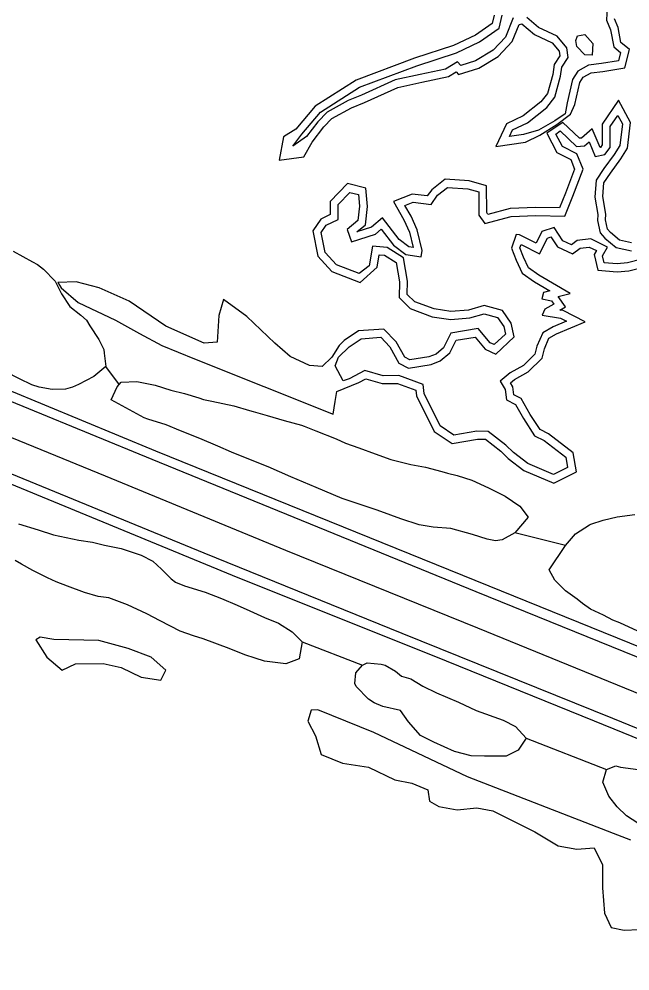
# Model space of a CAD drawing. Extents: x 2160437 to 2172832, y 205694 to 212444.
# Drawn here: x 2163597.9 to 2163828.7, y 210132.6 to 210492.3 of the extents above; entities that cross this region are included whole.
import ezdxf

# ---------------------------------------------------------------- set-up
doc = ezdxf.new("R2010")
doc.units = 0
for name, color, linetype in [('RD_EX_H2O', 7, 'Continuous'), ('RD_EX_LaneStripe', 7, 'Continuous'), ('RD_EX_Road', 7, 'Continuous'), ('RD_EX_VEG_ShrubLine', 7, 'Continuous'), ('RD_EX_VEG_TreeLine', 7, 'Continuous')]:
    doc.layers.add(name, color=color, linetype=linetype)

msp = doc.modelspace()

# ---------------------------------------------------------------- linework, layer by layer
at = {"layer": 'RD_EX_H2O'}
for points in [[(2163820.04, 210496.92), (2163819.86, 210491.87), (2163821.32, 210488.22), (2163822.55, 210481.75), (2163825.17, 210479.64), (2163824.34, 210476.53), (2163817.96, 210475.5), (2163813.08, 210474.82), (2163808.95, 210472.63), (2163806.99, 210469.47), (2163804.95, 210460.58), (2163804.2, 210456.42), (2163800.31, 210453.88), (2163794.17, 210450.36), (2163788.53, 210448.68), (2163783.14, 210447.92), (2163784.35, 210450.46), (2163789.94, 210453.11), (2163797.24, 210458.87), (2163800.25, 210462.82), (2163802.48, 210470.68), (2163802.97, 210474.1), (2163805.29, 210477.73), (2163804.86, 210481.39), (2163801.2, 210485.78), (2163794.2, 210489.04), (2163789.73, 210492.84)], [(2163784.63, 210492.74), (2163781.64, 210485.46), (2163776.98, 210480.49), (2163770.32, 210476.5), (2163764.81, 210474.76), (2163763.52, 210476.13), (2163758.99, 210473.4), (2163749.39, 210471.34), (2163740.02, 210469.26), (2163727.3, 210463.54), (2163722.29, 210461.5), (2163714.28, 210457.16), (2163710.76, 210453.5), (2163706.56, 210447.95), (2163701.37, 210444.25), (2163704.81, 210448.8), (2163711.79, 210457.07), (2163726.58, 210466.54), (2163748.24, 210474.62), (2163763.11, 210479.47), (2163771.83, 210483.65), (2163779.25, 210488.8), (2163780.48, 210493.71)], [(2163833.16, 210401.56), (2163827.73, 210400.18), (2163823.83, 210399.77), (2163818.97, 210400.2), (2163818.33, 210402.85), (2163820.15, 210406.07), (2163813.9, 210409.24), (2163808.76, 210408.68), (2163806.6, 210407.02), (2163803.33, 210408.55), (2163800.03, 210413.57), (2163795.39, 210412), (2163793.2, 210407.6), (2163786.95, 210410.77), (2163785.65, 210410.88), (2163783.92, 210405.72), (2163785.68, 210401.15), (2163788.03, 210396.32), (2163792.58, 210393.04), (2163798.42, 210389.65), (2163795.99, 210388.99), (2163795.39, 210386.57), (2163799.08, 210385.81), (2163799.95, 210384.55), (2163796.58, 210382.65), (2163795.58, 210380.41), (2163802.48, 210379.24), (2163804.67, 210378.11), (2163799.63, 210376.01), (2163795.72, 210373.79), (2163793.54, 210368.69), (2163792.77, 210365.71), (2163788.48, 210361.38), (2163783.4, 210358.66), (2163779.64, 210355.51), (2163781.56, 210352.37), (2163782.03, 210348.45), (2163785.41, 210346.63), (2163788.5, 210341.31), (2163792.67, 210334.88), (2163796.34, 210333.01), (2163804.45, 210326.73), (2163805.11, 210322.89), (2163799.84, 210320.25), (2163790.15, 210324.39), (2163784.69, 210328.47), (2163781.85, 210331.31), (2163775.15, 210336.5), (2163770.81, 210336.52), (2163762.19, 210335.06), (2163757.02, 210338.54), (2163750.93, 210350.8), (2163750.55, 210354.2), (2163741.35, 210357.66), (2163735.53, 210357.55), (2163728.59, 210359.53), (2163722.63, 210356.41), (2163720.4, 210355.66), (2163717.34, 210361.21), (2163718.64, 210364.5), (2163722.62, 210368.49), (2163727.2, 210371.51), (2163734.54, 210372.04), (2163737.94, 210368.49), (2163741.42, 210362.28), (2163745.07, 210360.35), (2163753.56, 210361.71), (2163757.02, 210363.1), (2163760.66, 210366.14), (2163763.03, 210370.93), (2163770.18, 210372.1), (2163774.01, 210367.56), (2163778, 210365.71), (2163784.94, 210372.26), (2163783.8, 210377.35), (2163780.57, 210382.18), (2163773.6, 210384.08), (2163767.7, 210382.36), (2163761.07, 210381.83), (2163754.7, 210382.76), (2163747.37, 210385.46), (2163744.59, 210388.27), (2163744.68, 210393.29), (2163743.15, 210402.1), (2163736.96, 210405.95), (2163731.5, 210406.48), (2163730.23, 210398.99), (2163726.36, 210396.13), (2163717.81, 210399.45), (2163713.55, 210404.1), (2163712.08, 210411.63), (2163713.92, 210414.36), (2163718.47, 210416.6), (2163718.5, 210422.2), (2163722.91, 210426.79), (2163726.18, 210425.98), (2163726.58, 210421.53), (2163725.92, 210416.14), (2163721.91, 210412.79), (2163723.45, 210408.08), (2163732.56, 210410.99), (2163734.73, 210412.86), (2163739.41, 210406.84), (2163744.02, 210403.37), (2163749.88, 210402.51), (2163750.19, 210404.82), (2163748.31, 210412.68), (2163746.01, 210417.81), (2163743.69, 210421.84), (2163746.83, 210423.05), (2163753.59, 210422.26), (2163755.98, 210425.7), (2163759.82, 210428.65), (2163767.41, 210428.13), (2163771.56, 210427), (2163771.58, 210418.15), (2163773.86, 210415.08), (2163783.85, 210417.68), (2163793.17, 210418.04), (2163804.07, 210417.86), (2163807.11, 210425.43), (2163810.98, 210435.56), (2163808.67, 210441.4), (2163803.25, 210444.13), (2163800.71, 210448.73), (2163802.3, 210449.99), (2163808.48, 210444.17), (2163811.57, 210444.38), (2163813.25, 210445.85), (2163815.57, 210440.4), (2163819.25, 210441.05), (2163821.16, 210443.75), (2163821.19, 210451.64), (2163824.1, 210455.88), (2163825.83, 210452.66), (2163824.81, 210444.5), (2163822.77, 210441.15), (2163818.88, 210435.76), (2163815.95, 210431.46), (2163815.47, 210425.04), (2163816.61, 210418.38), (2163816.49, 210416.14), (2163817.44, 210411.53), (2163819.25, 210409.55), (2163823.42, 210405.96), (2163829.33, 210404.68)]]:
    msp.add_lwpolyline(points, dxfattribs=at)
msp.add_lwpolyline([(2163808.88, 210486), (2163811.64, 210486.51), (2163814.67, 210483.04), (2163814.36, 210478.59), (2163811.6, 210478.79), (2163808.58, 210481.95), (2163808.25, 210484.23)], close=True, dxfattribs=at)
at = {"layer": 'RD_EX_LaneStripe'}
msp.add_lwpolyline([(2163344.27, 210436.03), (2163414.73, 210407.45), (2163485.82, 210378.43), (2163557.41, 210349.54), (2163630.41, 210319.67), (2163698.64, 210291.57), (2163771.09, 210262.33), (2163842.32, 210233.17), (2163913.26, 210204.34), (2163984.85, 210175.29), (2164053.38, 210147.25)], dxfattribs=at)
at = {"layer": 'RD_EX_Road'}
for points in [[(2164055.87, 210164.02), (2164004.08, 210185.19), (2163920.58, 210219.36), (2163847.91, 210248.65), (2163765.58, 210282.06), (2163649.55, 210329.02), (2163593.64, 210352.21), (2163517.08, 210383.78), (2163430.92, 210418.42), (2163348.93, 210451.8)], [(2164054.87, 210160.36), (2163971.94, 210194.13), (2163868.37, 210236.26), (2163770.62, 210275.93), (2163648.21, 210325.87), (2163554.92, 210364.19), (2163463.65, 210401.3), (2163347.49, 210448.15)], [(2163339.36, 210424.64), (2163420.98, 210391.42), (2163497.03, 210360.67), (2163575.97, 210328.25), (2163667.7, 210290.66), (2163742.47, 210260.32), (2163822.04, 210228.09), (2163909.42, 210192.51), (2163985.2, 210161.6), (2164049.4, 210135.92)], [(2163337.83, 210421.74), (2163444.25, 210378.23), (2163530.28, 210343.44), (2163596.65, 210315.89), (2163680.6, 210281.31), (2163754.64, 210251.65), (2163815.16, 210227.17), (2163865.96, 210206.52), (2163934.01, 210179.08), (2164048.1, 210132.64)]]:
    msp.add_lwpolyline(points, dxfattribs=at)
at = {"layer": 'RD_EX_VEG_ShrubLine'}
for points in [[(2163777.41, 210493.8), (2163776.62, 210490.63), (2163770.32, 210486.25), (2163761.99, 210482.26), (2163747.25, 210477.45), (2163725.23, 210469.24), (2163709.79, 210459.36), (2163702.46, 210450.68), (2163697.82, 210447.79), (2163696.17, 210438.91), (2163705.49, 210440.23), (2163708.67, 210445.77), (2163713.05, 210451.55), (2163716.12, 210454.74), (2163723.57, 210458.78), (2163728.48, 210460.78), (2163740.97, 210466.4), (2163750.03, 210468.41), (2163760.11, 210470.57), (2163763, 210472.31), (2163763.92, 210471.34), (2163771.56, 210473.75), (2163778.89, 210478.14), (2163784.2, 210483.81), (2163786.84, 210490.21), (2163787.87, 210490.49), (2163792.57, 210486.49), (2163799.33, 210483.34), (2163801.98, 210480.15), (2163802.18, 210478.44), (2163800.09, 210475.17), (2163799.54, 210471.3), (2163797.52, 210464.19), (2163795.08, 210460.99), (2163788.35, 210455.68), (2163782.09, 210452.72), (2163778.03, 210444.16), (2163789.17, 210445.74), (2163794.62, 210448.41), (2163801.01, 210452.46), (2163806.23, 210456.37), (2163807.89, 210459.98), (2163809.8, 210468.31), (2163811.07, 210470.36), (2163814.02, 210471.92), (2163818.41, 210472.53), (2163826.74, 210473.89), (2163828.57, 210480.75), (2163825.29, 210483.4), (2163824.21, 210489.07), (2163822.88, 210492.39)], [(2163829.33, 210407.75), (2163824.8, 210408.73), (2163821.35, 210411.7), (2163820.22, 210412.94), (2163819.51, 210416.37), (2163819.63, 210418.55), (2163818.48, 210425.19), (2163818.88, 210430.44), (2163821.34, 210434.04), (2163825.27, 210439.49), (2163827.71, 210443.5), (2163828.92, 210453.24), (2163824.41, 210461.63), (2163818.19, 210452.57), (2163818.17, 210444.71), (2163817.51, 210443.79), (2163817.39, 210443.77), (2163814.39, 210450.83), (2163810.36, 210447.3), (2163809.58, 210447.25), (2163803.3, 210453.19), (2163797.23, 210449.11), (2163801.07, 210441.86), (2163806.3, 210439.24), (2163807.76, 210435.54), (2163804.32, 210426.53), (2163802.05, 210420.9), (2163793.14, 210421.04), (2163783.41, 210420.66), (2163775.06, 210418.49), (2163774.58, 210419.14), (2163774.56, 210429.29), (2163767.91, 210431.1), (2163758.89, 210431.73), (2163753.79, 210427.79), (2163752.15, 210425.45), (2163746.44, 210426.11), (2163739.34, 210423.38), (2163743.33, 210416.44), (2163745.46, 210411.71), (2163746.83, 210405.99), (2163745.21, 210406.23), (2163741.53, 210409), (2163735.17, 210417.2), (2163731.06, 210413.66), (2163725.5, 210411.88), (2163728.76, 210414.6), (2163729.6, 210421.49), (2163728.98, 210428.37), (2163721.95, 210430.13), (2163715.51, 210423.41), (2163715.48, 210418.48), (2163711.88, 210416.7), (2163708.89, 210412.27), (2163710.77, 210402.7), (2163716.07, 210396.91), (2163726.81, 210392.73), (2163733.19, 210398.49), (2163733.19, 210398.49), (2163734, 210403.22), (2163735.97, 210403.03), (2163740.42, 210400.26), (2163741.68, 210393.06), (2163741.57, 210387.07), (2163745.7, 210382.88), (2163753.95, 210379.84), (2163760.97, 210378.81), (2163768.25, 210379.39), (2163773.63, 210380.97), (2163778.7, 210379.58), (2163780.99, 210376.15), (2163781.64, 210373.27), (2163777.42, 210369.29), (2163775.87, 210370), (2163771.38, 210375.34), (2163761.02, 210373.65), (2163758.25, 210368.03), (2163755.46, 210365.7), (2163752.76, 210364.62), (2163745.58, 210363.47), (2163743.61, 210364.52), (2163740.37, 210370.28), (2163735.74, 210375.14), (2163726.2, 210374.45), (2163720.71, 210370.83), (2163718.81, 210368.91), (2163716.13, 210364.52), (2163712.41, 210360.96), (2163707.61, 210361.35), (2163700.38, 210364.8), (2163694.49, 210369.86), (2163684.01, 210379.88), (2163675.19, 210386.32), (2163673.46, 210380.3), (2163672.79, 210370.25), (2163667.8, 210369.86), (2163653.35, 210376.27), (2163639.51, 210385.65), (2163628.17, 210390.69), (2163619.5, 210393.03), (2163612.53, 210392.81), (2163613.9, 210390.71), (2163620.31, 210385.25), (2163634.31, 210378.56), (2163643.43, 210373.49), (2163651.85, 210368.97), (2163664.27, 210363.85), (2163716.63, 210343.06), (2163717.29, 210347.74), (2163717.98, 210351.62), (2163726.23, 210354.91), (2163728.92, 210356.31), (2163735.14, 210354.54), (2163740.83, 210354.65), (2163747.77, 210352.04), (2163748.01, 210349.94), (2163754.69, 210336.49), (2163761.51, 210331.9), (2163771.06, 210333.52), (2163774.11, 210333.5), (2163779.86, 210329.06), (2163782.72, 210326.2), (2163788.64, 210321.78), (2163799.93, 210316.95), (2163808.44, 210321.2), (2163807.21, 210328.39), (2163797.95, 210335.56), (2163794.75, 210337.19), (2163791.05, 210342.88), (2163787.58, 210348.87), (2163784.82, 210350.35), (2163784.46, 210353.37), (2163783.54, 210354.87), (2163785.09, 210356.16), (2163790.29, 210358.95), (2163795.47, 210364.18), (2163796.38, 210367.71), (2163798.08, 210371.68), (2163800.95, 210373.31), (2163811.76, 210377.83), (2163803.45, 210382.12), (2163802.14, 210382.34), (2163804.28, 210383.55), (2163801.62, 210387.42), (2163806.14, 210388.65), (2163794.21, 210395.56), (2163790.4, 210398.31), (2163788.43, 210402.35), (2163787.1, 210405.79), (2163787.55, 210407.11), (2163794.54, 210403.56), (2163797.52, 210409.56), (2163798.8, 210409.99), (2163801.29, 210406.2), (2163806.98, 210403.54), (2163809.91, 210405.78), (2163813.34, 210406.16), (2163815.99, 210404.81), (2163815.14, 210403.3), (2163816.56, 210397.39), (2163823.86, 210396.76), (2163828.25, 210397.22), (2163834.22, 210398.73)], [(2163635.9, 210354.11), (2163630.7, 210361.02)], [(2163804.38, 210293.34), (2163785.22, 210298.21)], [(2163704.82, 210256.98), (2163727.68, 210248.18)], [(2163829.06, 210182.03), (2163822.51, 210184.54), (2163767.27, 210205.98), (2163731.99, 210222.74), (2163710.78, 210231.36), (2163708.3, 210231.12), (2163707.04, 210227.02), (2163709.94, 210221.47), (2163712.01, 210214.39), (2163720.05, 210211.14), (2163729.9, 210209.68), (2163739.92, 210204.85), (2163746.24, 210203.62), (2163752.4, 210201.12), (2163752.92, 210196.78), (2163756.44, 210194.75), (2163763.45, 210193.46), (2163770.84, 210194.28), (2163776.84, 210193.2), (2163792.72, 210185.2), (2163801.56, 210179.86), (2163808.66, 210178.6), (2163815.23, 210179.16), (2163818.27, 210172.68), (2163818.31, 210164.05), (2163819.11, 210154.46), (2163821.56, 210149.11), (2163826.52, 210148.01), (2163837.8, 210148.53)], [(2163789.53, 210220.65), (2163819.87, 210208.77)]]:
    msp.add_lwpolyline(points, dxfattribs=at)
msp.add_lwpolyline([(2163611.08, 210257.92), (2163605.87, 210258.81), (2163604.3, 210257.77), (2163608.39, 210251.14), (2163614.23, 210246.33), (2163619.23, 210248.69), (2163629.69, 210248.79), (2163636.45, 210247.29), (2163644.01, 210243.69), (2163651.44, 210242.45), (2163653.36, 210246.26), (2163647.9, 210251.21), (2163639.16, 210254.46), (2163628.03, 210257.5)], close=True, dxfattribs=at)
at = {"layer": 'RD_EX_VEG_TreeLine'}
for points in [[(2163595.73, 210404.65), (2163603.03, 210400.62), (2163604.85, 210399.57), (2163607.23, 210397.81), (2163611.54, 210393.29), (2163613.92, 210388.52), (2163613.92, 210388.52), (2163617.15, 210383.69), (2163621.24, 210380.46), (2163623.37, 210378.49), (2163624.66, 210376.41), (2163628.06, 210371.27), (2163630.01, 210367.48), (2163630.11, 210366.1), (2163630.7, 210361.02), (2163626.16, 210357.19), (2163620.41, 210354.22), (2163618.07, 210353.2), (2163615.42, 210352.4), (2163610.48, 210352.3), (2163605.53, 210353.24), (2163602.75, 210354.08), (2163598.05, 210356.32), (2163592.92, 210358.99)], [(2163831.65, 210261.03), (2163824.81, 210264.14), (2163822.21, 210265.21), (2163818.64, 210267.12), (2163813.78, 210269.35), (2163810.71, 210271.5), (2163808.8, 210273.06), (2163804.36, 210276.22), (2163800.32, 210280.3), (2163798.2, 210284.24), (2163804.38, 210293.34), (2163808.11, 210297.84), (2163813.39, 210301.19), (2163813.92, 210301.5), (2163818.6, 210302.98), (2163823.88, 210304.19), (2163830.52, 210305.11)], [(2163597.7, 210301.52), (2163605.17, 210299.31), (2163605.17, 210299.31), (2163610.97, 210297.45), (2163620.47, 210295.36), (2163625.67, 210294.63), (2163630.25, 210293.55), (2163636.54, 210292.26), (2163644.09, 210289.7), (2163648.46, 210287.44), (2163651.7, 210284.42), (2163655.39, 210280.81), (2163657.03, 210279.53), (2163660.39, 210278.2), (2163668.22, 210275.75), (2163668.22, 210275.75), (2163674.37, 210273.42), (2163680.34, 210270.85), (2163685.06, 210268.67), (2163685.06, 210268.67), (2163690.67, 210266.19), (2163695.94, 210264), (2163701.13, 210260.75), (2163701.13, 210260.75), (2163704.82, 210256.98), (2163703.73, 210250.6), (2163703.73, 210250.6), (2163698.71, 210248.72), (2163690.71, 210249.74), (2163687.14, 210250.77), (2163683.21, 210252.04), (2163677.34, 210254.49), (2163667.52, 210258.14), (2163663.88, 210259.2), (2163658.85, 210261.04), (2163651.21, 210264.98), (2163646.14, 210267.63), (2163646.14, 210267.63), (2163638.94, 210270.98), (2163631.88, 210273.56), (2163627.88, 210274.15), (2163622.64, 210275.69), (2163616.26, 210278.04), (2163611.95, 210279.72), (2163608.65, 210281.18), (2163603.1, 210283.97), (2163598.85, 210286.32), (2163596.46, 210287.7)]]:
    msp.add_lwpolyline(points, dxfattribs=at)
for points in [[(2163632.67, 210348.38), (2163635, 210353.27), (2163636.53, 210355.12), (2163642.4, 210355.35), (2163649.41, 210353.9), (2163649.41, 210353.9), (2163655.31, 210352.07), (2163660.41, 210350.76), (2163665.85, 210349.13), (2163667.62, 210348.5), (2163670.75, 210347.9), (2163679.04, 210346.12), (2163685, 210344.42), (2163686.38, 210343.97), (2163691.65, 210342.5), (2163698.13, 210340.57), (2163704.58, 210338.9), (2163705.66, 210338.49), (2163710.07, 210336.69), (2163717.74, 210333.69), (2163721.21, 210332.07), (2163726.33, 210330.27), (2163732.44, 210328.03), (2163738.42, 210325.85), (2163738.42, 210325.85), (2163745.94, 210323.93), (2163751.42, 210322.92), (2163757.59, 210321.37), (2163759.76, 210320.72), (2163763.41, 210319.89), (2163768.99, 210318.05), (2163775.2, 210315.13), (2163777.74, 210313.93), (2163781.61, 210311.97), (2163787.12, 210308.19), (2163790.28, 210304.1), (2163790.28, 210304.1), (2163785.22, 210298.21), (2163780.4, 210295.53), (2163777.93, 210295.13), (2163774.76, 210295.82), (2163769.22, 210297.57), (2163761.07, 210299.85), (2163754.3, 210300.25), (2163754.3, 210300.25), (2163749.09, 210301.14), (2163742.14, 210303.43), (2163734.54, 210306.25), (2163732.86, 210306.92), (2163725.62, 210309.27), (2163719.97, 210311.14), (2163710.21, 210315.31), (2163700.63, 210319.33), (2163691.99, 210323.16), (2163685.97, 210325.44), (2163685.97, 210325.44), (2163678.13, 210328.6), (2163672.99, 210330.88), (2163666.23, 210333.8), (2163658.86, 210336.76), (2163653.46, 210339), (2163646.64, 210341.08), (2163645.23, 210341.62)], [(2163745.95, 210243.07), (2163750.44, 210240.21), (2163755.56, 210237.7), (2163763.93, 210234.14), (2163763.93, 210234.14), (2163770.54, 210231.05), (2163780.85, 210227.43), (2163785.48, 210225.05), (2163785.48, 210225.05), (2163789.53, 210220.65), (2163786.45, 210216.02), (2163786.45, 210216.02), (2163781.96, 210213.75), (2163773.76, 210213.76), (2163768.77, 210213.92), (2163762.4, 210215.56), (2163754.64, 210219.08), (2163749.59, 210221.56), (2163749.59, 210221.56), (2163745.05, 210226.81), (2163742.04, 210231.07), (2163742.04, 210231.07), (2163735.35, 210232.54), (2163732.05, 210234), (2163729.89, 210235.36), (2163725.21, 210240.12), (2163724.77, 210241.26), (2163725.13, 210245.28), (2163727.68, 210248.18), (2163729.48, 210249.04), (2163734.74, 210248.6), (2163736.18, 210248.12), (2163740.16, 210245.88), (2163742.44, 210244.08)], [(2163833.71, 210208.47), (2163842.39, 210204.54), (2163849.64, 210200.77), (2163849.64, 210200.77), (2163855.3, 210196.44), (2163858.16, 210191.86), (2163858.54, 210189.16), (2163857.02, 210184.86), (2163852.91, 210180.21), (2163852.91, 210180.21), (2163847.36, 210179.99), (2163842.13, 210181.36), (2163841.14, 210181.8), (2163836.79, 210184.44), (2163831.63, 210188.47), (2163827.4, 210191.22), (2163827.4, 210191.22), (2163823.81, 210194.7), (2163820.69, 210198.69), (2163818.44, 210203.95), (2163819.87, 210208.77), (2163819.87, 210208.77), (2163823.33, 210210.16), (2163825.16, 210209.66)]]:
    msp.add_lwpolyline(points, close=True, dxfattribs=at)

doc.saveas('drawing.dxf')
